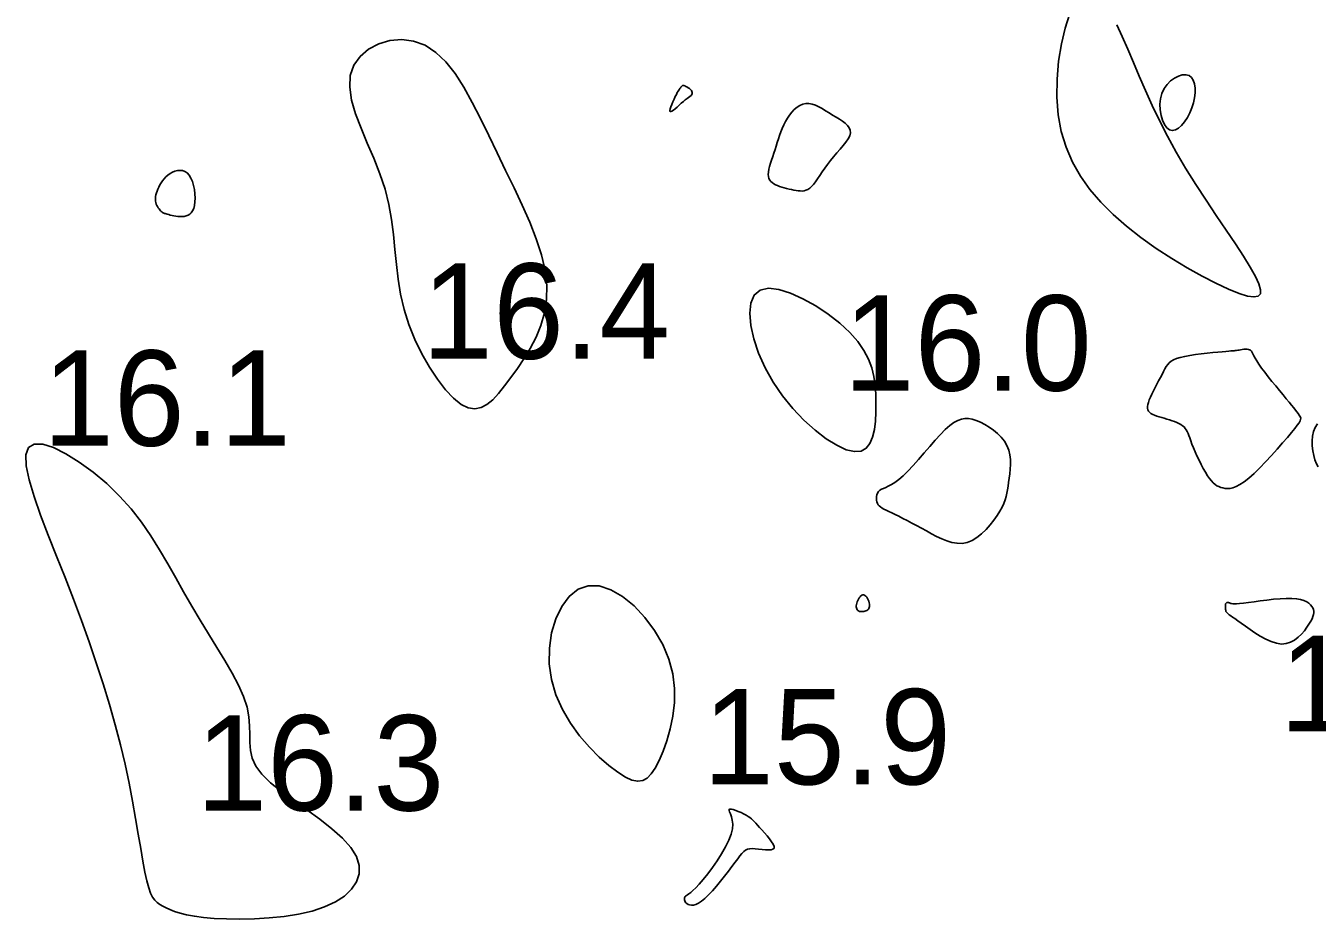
# Model space of a CAD drawing. Extents: x 3040093 to 3056816, y 408076 to 509144.
# Drawn here: x 3045691.7 to 3045759.4, y 434324.4 to 434371.3 of the extents above; entities that cross this region are included whole.
import ezdxf

# ---------------------------------------------------------------- set-up
doc = ezdxf.new("R2010")
doc.units = 0
doc.layers.add('V-CHAN-CONT-EL17', color=7, linetype='Continuous')
doc.layers.add('V-TOPO-SOUN-0610', color=7, linetype='Continuous')

msp = doc.modelspace()

# ---------------------------------------------------------------- linework, layer by layer
at = {"layer": 'V-CHAN-CONT-EL17'}
for points in [[(3045748.926, 434371.305), (3045749.212, 434370.687), (3045749.502, 434370.03), (3045749.798, 434369.337), (3045750.107, 434368.614), (3045750.434, 434367.862), (3045750.785, 434367.085), (3045751.166, 434366.286), (3045751.582, 434365.468), (3045752.038, 434364.634), (3045752.538, 434363.789), (3045753.067, 434362.944), (3045753.609, 434362.112), (3045754.148, 434361.306), (3045754.666, 434360.539), (3045755.148, 434359.824), (3045755.575, 434359.173), (3045755.932, 434358.601), (3045756.204, 434358.116), (3045756.386, 434357.722), (3045756.472, 434357.418), (3045756.459, 434357.203), (3045756.344, 434357.077), (3045756.123, 434357.04), (3045755.791, 434357.091), (3045755.345, 434357.23), (3045754.786, 434357.455), (3045754.13, 434357.758), (3045753.401, 434358.132), (3045752.621, 434358.567), (3045751.812, 434359.055), (3045750.997, 434359.588), (3045750.198, 434360.156), (3045749.436, 434360.751), (3045748.732, 434361.368), (3045748.093, 434362.007), (3045747.523, 434362.674), (3045747.026, 434363.374), (3045746.606, 434364.111), (3045746.268, 434364.89), (3045746.016, 434365.715), (3045745.854, 434366.591), (3045745.784, 434367.517), (3045745.796, 434368.466), (3045745.88, 434369.407), (3045746.024, 434370.306), (3045746.216, 434371.133), (3045746.445, 434371.854)], [(3045759.484, 434348.136), (3045759.397, 434348.297), (3045759.321, 434348.496), (3045759.257, 434348.724), (3045759.209, 434348.974), (3045759.182, 434349.234), (3045759.178, 434349.497), (3045759.201, 434349.753), (3045759.254, 434349.992), (3045759.341, 434350.206), (3045759.463, 434350.386)]]:
    msp.add_lwpolyline(points, dxfattribs=at)
for points in [[(3045711.366, 434357.182), (3045711.238, 434357.967), (3045711.145, 434358.748), (3045711.069, 434359.529), (3045710.991, 434360.312), (3045710.891, 434361.098), (3045710.75, 434361.89), (3045710.549, 434362.691), (3045710.276, 434363.5), (3045709.955, 434364.309), (3045709.616, 434365.11), (3045709.289, 434365.892), (3045709.006, 434366.646), (3045708.797, 434367.362), (3045708.694, 434368.03), (3045708.726, 434368.642), (3045708.916, 434369.186), (3045709.246, 434369.653), (3045709.688, 434370.032), (3045710.217, 434370.312), (3045710.804, 434370.482), (3045711.424, 434370.533), (3045712.049, 434370.453), (3045712.653, 434370.232), (3045713.213, 434369.864), (3045713.733, 434369.362), (3045714.22, 434368.746), (3045714.682, 434368.033), (3045715.126, 434367.243), (3045715.559, 434366.394), (3045715.991, 434365.505), (3045716.428, 434364.594), (3045716.875, 434363.678), (3045717.319, 434362.764), (3045717.745, 434361.858), (3045718.136, 434360.966), (3045718.477, 434360.093), (3045718.751, 434359.245), (3045718.944, 434358.428), (3045719.039, 434357.647), (3045719.025, 434356.906), (3045718.915, 434356.207), (3045718.724, 434355.547), (3045718.469, 434354.927), (3045718.168, 434354.344), (3045717.836, 434353.799), (3045717.49, 434353.289), (3045717.148, 434352.815), (3045716.821, 434352.377), (3045716.508, 434351.987), (3045716.201, 434351.658), (3045715.895, 434351.404), (3045715.582, 434351.239), (3045715.256, 434351.176), (3045714.911, 434351.229), (3045714.539, 434351.411), (3045714.139, 434351.731), (3045713.719, 434352.174), (3045713.294, 434352.724), (3045712.876, 434353.359), (3045712.48, 434354.063), (3045712.118, 434354.815), (3045711.803, 434355.598), (3045711.55, 434356.392)], [(3045751.414, 434367.963), (3045751.571, 434368.184), (3045751.754, 434368.369), (3045751.955, 434368.516), (3045752.162, 434368.621), (3045752.365, 434368.68), (3045752.554, 434368.689), (3045752.717, 434368.645), (3045752.847, 434368.547), (3045752.942, 434368.4), (3045753.004, 434368.212), (3045753.035, 434367.992), (3045753.035, 434367.747), (3045753.006, 434367.486), (3045752.949, 434367.217), (3045752.866, 434366.948), (3045752.757, 434366.687), (3045752.629, 434366.442), (3045752.484, 434366.222), (3045752.328, 434366.036), (3045752.166, 434365.892), (3045752.002, 434365.799), (3045751.841, 434365.766), (3045751.689, 434365.8), (3045751.548, 434365.908), (3045751.425, 434366.079), (3045751.324, 434366.301), (3045751.248, 434366.56), (3045751.203, 434366.844), (3045751.193, 434367.139), (3045751.222, 434367.432), (3045751.295, 434367.711)], [(3045726.088, 434367.192), (3045725.978, 434367.095), (3045725.869, 434366.998), (3045725.766, 434366.91), (3045725.673, 434366.836), (3045725.596, 434366.784), (3045725.537, 434366.76), (3045725.502, 434366.771), (3045725.493, 434366.82), (3045725.508, 434366.904), (3045725.541, 434367.012), (3045725.588, 434367.138), (3045725.645, 434367.274), (3045725.707, 434367.411), (3045725.77, 434367.541), (3045725.828, 434367.657), (3045725.879, 434367.752), (3045725.922, 434367.827), (3045725.958, 434367.885), (3045725.988, 434367.929), (3045726.013, 434367.963), (3045726.034, 434367.99), (3045726.052, 434368.011), (3045726.068, 434368.031), (3045726.082, 434368.052), (3045726.097, 434368.072), (3045726.113, 434368.091), (3045726.132, 434368.106), (3045726.156, 434368.117), (3045726.185, 434368.121), (3045726.222, 434368.118), (3045726.268, 434368.104), (3045726.323, 434368.081), (3045726.384, 434368.048), (3045726.448, 434368.008), (3045726.51, 434367.962), (3045726.566, 434367.912), (3045726.614, 434367.859), (3045726.648, 434367.806), (3045726.665, 434367.755), (3045726.661, 434367.705), (3045726.639, 434367.657), (3045726.599, 434367.608), (3045726.543, 434367.556), (3045726.473, 434367.5), (3045726.391, 434367.437), (3045726.298, 434367.366), (3045726.196, 434367.284)], [(3045731.028, 434362.925), (3045730.935, 434362.976), (3045730.853, 434363.033), (3045730.783, 434363.097), (3045730.727, 434363.171), (3045730.686, 434363.255), (3045730.66, 434363.353), (3045730.651, 434363.464), (3045730.66, 434363.591), (3045730.684, 434363.732), (3045730.721, 434363.885), (3045730.769, 434364.048), (3045730.824, 434364.219), (3045730.883, 434364.397), (3045730.945, 434364.58), (3045731.006, 434364.766), (3045731.065, 434364.952), (3045731.123, 434365.139), (3045731.181, 434365.326), (3045731.242, 434365.511), (3045731.307, 434365.696), (3045731.379, 434365.879), (3045731.459, 434366.059), (3045731.548, 434366.237), (3045731.65, 434366.411), (3045731.762, 434366.576), (3045731.884, 434366.731), (3045732.016, 434366.869), (3045732.156, 434366.987), (3045732.304, 434367.082), (3045732.458, 434367.148), (3045732.618, 434367.181), (3045732.782, 434367.18), (3045732.951, 434367.147), (3045733.123, 434367.088), (3045733.299, 434367.008), (3045733.477, 434366.912), (3045733.657, 434366.805), (3045733.839, 434366.692), (3045734.022, 434366.578), (3045734.204, 434366.468), (3045734.38, 434366.361), (3045734.544, 434366.253), (3045734.689, 434366.143), (3045734.81, 434366.03), (3045734.899, 434365.91), (3045734.951, 434365.781), (3045734.959, 434365.642), (3045734.92, 434365.49), (3045734.839, 434365.327), (3045734.723, 434365.154), (3045734.581, 434364.972), (3045734.421, 434364.783), (3045734.25, 434364.589), (3045734.077, 434364.391), (3045733.909, 434364.19), (3045733.753, 434363.988), (3045733.609, 434363.789), (3045733.476, 434363.595), (3045733.352, 434363.41), (3045733.235, 434363.238), (3045733.126, 434363.082), (3045733.021, 434362.945), (3045732.92, 434362.831), (3045732.822, 434362.743), (3045732.725, 434362.678), (3045732.628, 434362.633), (3045732.53, 434362.607), (3045732.43, 434362.595), (3045732.327, 434362.596), (3045732.219, 434362.606), (3045732.106, 434362.622), (3045731.987, 434362.643), (3045731.864, 434362.667), (3045731.737, 434362.694), (3045731.61, 434362.725), (3045731.484, 434362.759), (3045731.36, 434362.796), (3045731.242, 434362.836), (3045731.131, 434362.879)], [(3045698.776, 434361.564), (3045698.736, 434361.609), (3045698.695, 434361.659), (3045698.655, 434361.716), (3045698.616, 434361.778), (3045698.581, 434361.844), (3045698.551, 434361.913), (3045698.528, 434361.987), (3045698.512, 434362.062), (3045698.506, 434362.141), (3045698.507, 434362.223), (3045698.516, 434362.309), (3045698.534, 434362.398), (3045698.559, 434362.492), (3045698.593, 434362.59), (3045698.634, 434362.693), (3045698.683, 434362.8), (3045698.74, 434362.911), (3045698.805, 434363.022), (3045698.879, 434363.132), (3045698.963, 434363.238), (3045699.055, 434363.338), (3045699.158, 434363.43), (3045699.272, 434363.512), (3045699.395, 434363.581), (3045699.525, 434363.634), (3045699.66, 434363.667), (3045699.796, 434363.678), (3045699.929, 434363.663), (3045700.056, 434363.618), (3045700.174, 434363.54), (3045700.28, 434363.425), (3045700.371, 434363.273), (3045700.446, 434363.09), (3045700.505, 434362.885), (3045700.548, 434362.667), (3045700.575, 434362.444), (3045700.584, 434362.226), (3045700.577, 434362.021), (3045700.553, 434361.838), (3045700.512, 434361.685), (3045700.456, 434361.56), (3045700.386, 434361.46), (3045700.305, 434361.384), (3045700.214, 434361.328), (3045700.116, 434361.29), (3045700.012, 434361.266), (3045699.905, 434361.256), (3045699.795, 434361.255), (3045699.686, 434361.262), (3045699.578, 434361.275), (3045699.474, 434361.293), (3045699.375, 434361.314), (3045699.283, 434361.337), (3045699.2, 434361.359), (3045699.128, 434361.379), (3045699.067, 434361.396), (3045699.017, 434361.41), (3045698.975, 434361.423), (3045698.939, 434361.437), (3045698.907, 434361.453), (3045698.876, 434361.473), (3045698.846, 434361.497), (3045698.813, 434361.527)], [(3045730.485, 434353.334), (3045730.143, 434354.098), (3045729.889, 434354.846), (3045729.732, 434355.551), (3045729.678, 434356.186), (3045729.736, 434356.723), (3045729.914, 434357.137), (3045730.22, 434357.401), (3045730.655, 434357.495), (3045731.195, 434357.435), (3045731.809, 434357.246), (3045732.467, 434356.95), (3045733.138, 434356.572), (3045733.791, 434356.135), (3045734.396, 434355.663), (3045734.922, 434355.18), (3045735.345, 434354.705), (3045735.67, 434354.239), (3045735.912, 434353.781), (3045736.081, 434353.326), (3045736.191, 434352.872), (3045736.254, 434352.415), (3045736.284, 434351.954), (3045736.292, 434351.484), (3045736.288, 434351.007), (3045736.266, 434350.538), (3045736.214, 434350.096), (3045736.124, 434349.698), (3045735.984, 434349.364), (3045735.785, 434349.113), (3045735.517, 434348.963), (3045735.17, 434348.933), (3045734.738, 434349.037), (3045734.237, 434349.266), (3045733.687, 434349.609), (3045733.107, 434350.053), (3045732.52, 434350.584), (3045731.944, 434351.191), (3045731.399, 434351.86), (3045730.907, 434352.58)], [(3045753.576, 434347.851), (3045753.464, 434348.049), (3045753.352, 434348.263), (3045753.241, 434348.485), (3045753.135, 434348.709), (3045753.036, 434348.929), (3045752.947, 434349.138), (3045752.869, 434349.33), (3045752.805, 434349.5), (3045752.752, 434349.649), (3045752.706, 434349.779), (3045752.664, 434349.892), (3045752.622, 434349.991), (3045752.576, 434350.078), (3045752.522, 434350.155), (3045752.458, 434350.226), (3045752.38, 434350.291), (3045752.288, 434350.351), (3045752.185, 434350.408), (3045752.073, 434350.461), (3045751.952, 434350.51), (3045751.825, 434350.556), (3045751.693, 434350.6), (3045751.559, 434350.641), (3045751.422, 434350.68), (3045751.287, 434350.719), (3045751.156, 434350.758), (3045751.031, 434350.798), (3045750.915, 434350.841), (3045750.811, 434350.887), (3045750.721, 434350.938), (3045750.648, 434350.995), (3045750.594, 434351.059), (3045750.559, 434351.13), (3045750.542, 434351.211), (3045750.542, 434351.302), (3045750.557, 434351.404), (3045750.589, 434351.518), (3045750.635, 434351.646), (3045750.694, 434351.788), (3045750.766, 434351.945), (3045750.848, 434352.113), (3045750.937, 434352.289), (3045751.03, 434352.468), (3045751.124, 434352.646), (3045751.216, 434352.819), (3045751.304, 434352.983), (3045751.385, 434353.135), (3045751.457, 434353.27), (3045751.526, 434353.389), (3045751.598, 434353.495), (3045751.681, 434353.588), (3045751.781, 434353.67), (3045751.906, 434353.743), (3045752.062, 434353.809), (3045752.257, 434353.868), (3045752.494, 434353.923), (3045752.765, 434353.973), (3045753.058, 434354.019), (3045753.363, 434354.059), (3045753.666, 434354.096), (3045753.958, 434354.127), (3045754.226, 434354.153), (3045754.458, 434354.174), (3045754.648, 434354.19), (3045754.797, 434354.202), (3045754.915, 434354.211), (3045755.007, 434354.218), (3045755.082, 434354.224), (3045755.146, 434354.231), (3045755.206, 434354.238), (3045755.27, 434354.248), (3045755.343, 434354.261), (3045755.423, 434354.275), (3045755.508, 434354.288), (3045755.595, 434354.299), (3045755.68, 434354.305), (3045755.761, 434354.305), (3045755.834, 434354.296), (3045755.896, 434354.277), (3045755.946, 434354.245), (3045755.987, 434354.2), (3045756.026, 434354.138), (3045756.069, 434354.057), (3045756.12, 434353.957), (3045756.185, 434353.834), (3045756.271, 434353.688), (3045756.382, 434353.515), (3045756.522, 434353.316), (3045756.687, 434353.096), (3045756.87, 434352.861), (3045757.065, 434352.619), (3045757.263, 434352.375), (3045757.459, 434352.138), (3045757.647, 434351.912), (3045757.818, 434351.706), (3045757.969, 434351.525), (3045758.099, 434351.367), (3045758.209, 434351.23), (3045758.302, 434351.113), (3045758.379, 434351.012), (3045758.442, 434350.927), (3045758.493, 434350.853), (3045758.532, 434350.791), (3045758.561, 434350.735), (3045758.575, 434350.68), (3045758.571, 434350.618), (3045758.543, 434350.542), (3045758.486, 434350.443), (3045758.396, 434350.315), (3045758.267, 434350.15), (3045758.096, 434349.941), (3045757.88, 434349.683), (3045757.626, 434349.387), (3045757.343, 434349.065), (3045757.043, 434348.732), (3045756.734, 434348.4), (3045756.426, 434348.083), (3045756.13, 434347.795), (3045755.854, 434347.549), (3045755.608, 434347.354), (3045755.389, 434347.209), (3045755.195, 434347.107), (3045755.023, 434347.042), (3045754.87, 434347.008), (3045754.732, 434346.999), (3045754.608, 434347.008), (3045754.492, 434347.03), (3045754.384, 434347.06), (3045754.281, 434347.099), (3045754.182, 434347.149), (3045754.084, 434347.214), (3045753.988, 434347.297), (3045753.89, 434347.399), (3045753.79, 434347.524), (3045753.685, 434347.674)], [(3045736.971, 434345.802), (3045736.835, 434345.866), (3045736.719, 434345.924), (3045736.62, 434345.978), (3045736.537, 434346.032), (3045736.469, 434346.088), (3045736.415, 434346.15), (3045736.374, 434346.22), (3045736.344, 434346.301), (3045736.326, 434346.39), (3045736.32, 434346.483), (3045736.327, 434346.579), (3045736.349, 434346.672), (3045736.384, 434346.761), (3045736.435, 434346.84), (3045736.502, 434346.908), (3045736.586, 434346.962), (3045736.687, 434347.01), (3045736.807, 434347.061), (3045736.946, 434347.123), (3045737.107, 434347.206), (3045737.289, 434347.318), (3045737.494, 434347.468), (3045737.724, 434347.665), (3045737.977, 434347.915), (3045738.249, 434348.207), (3045738.534, 434348.528), (3045738.826, 434348.864), (3045739.118, 434349.202), (3045739.405, 434349.527), (3045739.679, 434349.827), (3045739.936, 434350.087), (3045740.17, 434350.296), (3045740.385, 434350.456), (3045740.586, 434350.569), (3045740.777, 434350.639), (3045740.965, 434350.671), (3045741.154, 434350.666), (3045741.349, 434350.63), (3045741.555, 434350.564), (3045741.775, 434350.474), (3045742.005, 434350.359), (3045742.236, 434350.222), (3045742.462, 434350.065), (3045742.675, 434349.888), (3045742.869, 434349.694), (3045743.036, 434349.483), (3045743.17, 434349.257), (3045743.264, 434349.019), (3045743.323, 434348.771), (3045743.352, 434348.518), (3045743.358, 434348.264), (3045743.345, 434348.012), (3045743.321, 434347.768), (3045743.289, 434347.535), (3045743.257, 434347.318), (3045743.227, 434347.118), (3045743.198, 434346.932), (3045743.166, 434346.755), (3045743.125, 434346.581), (3045743.072, 434346.406), (3045743.002, 434346.223), (3045742.911, 434346.029), (3045742.794, 434345.816), (3045742.649, 434345.584), (3045742.478, 434345.339), (3045742.283, 434345.091), (3045742.069, 434344.852), (3045741.838, 434344.63), (3045741.594, 434344.437), (3045741.34, 434344.282), (3045741.08, 434344.177), (3045740.816, 434344.127), (3045740.55, 434344.129), (3045740.282, 434344.174), (3045740.013, 434344.254), (3045739.744, 434344.363), (3045739.475, 434344.492), (3045739.208, 434344.632), (3045738.944, 434344.778), (3045738.682, 434344.92), (3045738.425, 434345.059), (3045738.177, 434345.191), (3045737.938, 434345.317), (3045737.711, 434345.435), (3045737.498, 434345.543), (3045737.303, 434345.641), (3045737.127, 434345.727)], [(3045696.397, 434334.619), (3045696.093, 434335.684), (3045695.762, 434336.765), (3045695.404, 434337.859), (3045695.023, 434338.966), (3045694.621, 434340.081), (3045694.201, 434341.204), (3045693.765, 434342.332), (3045693.319, 434343.459), (3045692.884, 434344.561), (3045692.483, 434345.612), (3045692.142, 434346.585), (3045691.882, 434347.451), (3045691.73, 434348.185), (3045691.708, 434348.759), (3045691.841, 434349.146), (3045692.144, 434349.328), (3045692.594, 434349.319), (3045693.16, 434349.144), (3045693.81, 434348.826), (3045694.512, 434348.39), (3045695.236, 434347.858), (3045695.95, 434347.256), (3045696.622, 434346.606), (3045697.228, 434345.93), (3045697.772, 434345.233), (3045698.267, 434344.521), (3045698.724, 434343.795), (3045699.154, 434343.061), (3045699.571, 434342.321), (3045699.985, 434341.579), (3045700.408, 434340.839), (3045700.847, 434340.105), (3045701.294, 434339.381), (3045701.733, 434338.672), (3045702.149, 434337.984), (3045702.53, 434337.321), (3045702.86, 434336.69), (3045703.125, 434336.094), (3045703.31, 434335.539), (3045703.41, 434335.027), (3045703.447, 434334.553), (3045703.452, 434334.109), (3045703.456, 434333.685), (3045703.491, 434333.273), (3045703.587, 434332.865), (3045703.775, 434332.452), (3045704.087, 434332.027), (3045704.542, 434331.582), (3045705.112, 434331.119), (3045705.757, 434330.642), (3045706.44, 434330.156), (3045707.121, 434329.663), (3045707.76, 434329.168), (3045708.319, 434328.675), (3045708.758, 434328.186), (3045709.046, 434327.708), (3045709.185, 434327.243), (3045709.183, 434326.799), (3045709.05, 434326.38), (3045708.794, 434325.992), (3045708.425, 434325.64), (3045707.951, 434325.33), (3045707.382, 434325.067), (3045706.729, 434324.855), (3045706.012, 434324.691), (3045705.252, 434324.57), (3045704.472, 434324.489), (3045703.694, 434324.443), (3045702.938, 434324.428), (3045702.228, 434324.438), (3045701.585, 434324.47), (3045701.026, 434324.52), (3045700.548, 434324.584), (3045700.141, 434324.66), (3045699.798, 434324.745), (3045699.509, 434324.835), (3045699.267, 434324.929), (3045699.062, 434325.023), (3045698.886, 434325.115), (3045698.732, 434325.204), (3045698.595, 434325.302), (3045698.471, 434325.424), (3045698.359, 434325.584), (3045698.254, 434325.797), (3045698.154, 434326.077), (3045698.055, 434326.439), (3045697.955, 434326.897), (3045697.849, 434327.462), (3045697.734, 434328.127), (3045697.608, 434328.88), (3045697.466, 434329.709), (3045697.304, 434330.605), (3045697.12, 434331.555), (3045696.91, 434332.548), (3045696.669, 434333.572)], [(3045719.161, 434337.813), (3045719.169, 434338.641), (3045719.288, 434339.439), (3045719.508, 434340.175), (3045719.819, 434340.821), (3045720.212, 434341.345), (3045720.678, 434341.717), (3045721.206, 434341.907), (3045721.785, 434341.894), (3045722.394, 434341.695), (3045723.011, 434341.336), (3045723.614, 434340.844), (3045724.18, 434340.244), (3045724.687, 434339.562), (3045725.112, 434338.826), (3045725.433, 434338.06), (3045725.635, 434337.289), (3045725.726, 434336.527), (3045725.725, 434335.784), (3045725.648, 434335.071), (3045725.512, 434334.4), (3045725.335, 434333.781), (3045725.133, 434333.226), (3045724.923, 434332.746), (3045724.717, 434332.351), (3045724.511, 434332.043), (3045724.296, 434331.824), (3045724.062, 434331.696), (3045723.8, 434331.661), (3045723.5, 434331.72), (3045723.153, 434331.875), (3045722.751, 434332.128), (3045722.288, 434332.479), (3045721.785, 434332.92), (3045721.265, 434333.443), (3045720.753, 434334.04), (3045720.274, 434334.701), (3045719.851, 434335.418), (3045719.509, 434336.182), (3045719.273, 434336.984)], [(3045735.721, 434340.572), (3045735.664, 434340.557), (3045735.606, 434340.549), (3045735.547, 434340.546), (3045735.49, 434340.55), (3045735.437, 434340.562), (3045735.389, 434340.581), (3045735.347, 434340.609), (3045735.314, 434340.645), (3045735.289, 434340.688), (3045735.273, 434340.739), (3045735.264, 434340.796), (3045735.264, 434340.857), (3045735.272, 434340.923), (3045735.287, 434340.991), (3045735.309, 434341.061), (3045735.339, 434341.132), (3045735.375, 434341.202), (3045735.416, 434341.267), (3045735.462, 434341.324), (3045735.511, 434341.371), (3045735.561, 434341.405), (3045735.614, 434341.422), (3045735.666, 434341.421), (3045735.717, 434341.399), (3045735.766, 434341.36), (3045735.813, 434341.305), (3045735.855, 434341.24), (3045735.891, 434341.168), (3045735.922, 434341.092), (3045735.945, 434341.015), (3045735.959, 434340.943), (3045735.964, 434340.877), (3045735.96, 434340.818), (3045735.947, 434340.766), (3045735.926, 434340.72), (3045735.898, 434340.679), (3045735.863, 434340.645), (3045735.821, 434340.615), (3045735.774, 434340.591)], [(3045754.636, 434340.779), (3045754.633, 434340.813), (3045754.631, 434340.846), (3045754.629, 434340.878), (3045754.629, 434340.908), (3045754.632, 434340.936), (3045754.638, 434340.961), (3045754.649, 434340.982), (3045754.665, 434340.998), (3045754.685, 434341.01), (3045754.709, 434341.018), (3045754.736, 434341.021), (3045754.764, 434341.021), (3045754.793, 434341.018), (3045754.821, 434341.012), (3045754.848, 434341.002), (3045754.873, 434340.991), (3045754.904, 434340.978), (3045754.946, 434340.967), (3045755.007, 434340.958), (3045755.093, 434340.954), (3045755.212, 434340.957), (3045755.371, 434340.969), (3045755.576, 434340.99), (3045755.832, 434341.023), (3045756.129, 434341.064), (3045756.456, 434341.109), (3045756.8, 434341.153), (3045757.15, 434341.193), (3045757.492, 434341.224), (3045757.815, 434341.242), (3045758.107, 434341.243), (3045758.359, 434341.223), (3045758.57, 434341.186), (3045758.746, 434341.132), (3045758.889, 434341.067), (3045759.003, 434340.992), (3045759.092, 434340.91), (3045759.159, 434340.825), (3045759.208, 434340.739), (3045759.242, 434340.655), (3045759.261, 434340.571), (3045759.263, 434340.483), (3045759.249, 434340.389), (3045759.218, 434340.285), (3045759.168, 434340.17), (3045759.099, 434340.04), (3045759.01, 434339.892), (3045758.9, 434339.726), (3045758.77, 434339.549), (3045758.619, 434339.372), (3045758.448, 434339.205), (3045758.258, 434339.06), (3045758.048, 434338.945), (3045757.818, 434338.872), (3045757.569, 434338.85), (3045757.302, 434338.887), (3045757.023, 434338.974), (3045756.738, 434339.102), (3045756.454, 434339.257), (3045756.178, 434339.43), (3045755.916, 434339.609), (3045755.675, 434339.782), (3045755.461, 434339.939), (3045755.279, 434340.071), (3045755.129, 434340.179), (3045755.006, 434340.265), (3045754.908, 434340.334), (3045754.831, 434340.388), (3045754.772, 434340.432), (3045754.728, 434340.468), (3045754.695, 434340.5), (3045754.672, 434340.531), (3045754.656, 434340.562), (3045754.645, 434340.592), (3045754.64, 434340.622), (3045754.637, 434340.652), (3045754.637, 434340.683), (3045754.638, 434340.714), (3045754.637, 434340.746)], [(3045726.321, 434325.648), (3045726.361, 434325.672), (3045726.415, 434325.704), (3045726.486, 434325.751), (3045726.579, 434325.822), (3045726.697, 434325.926), (3045726.844, 434326.071), (3045727.023, 434326.266), (3045727.235, 434326.515), (3045727.472, 434326.811), (3045727.72, 434327.141), (3045727.967, 434327.493), (3045728.201, 434327.855), (3045728.41, 434328.215), (3045728.582, 434328.561), (3045728.704, 434328.881), (3045728.768, 434329.165), (3045728.783, 434329.412), (3045728.762, 434329.622), (3045728.72, 434329.798), (3045728.668, 434329.941), (3045728.621, 434330.051), (3045728.591, 434330.13), (3045728.591, 434330.179), (3045728.633, 434330.199), (3045728.71, 434330.195), (3045728.816, 434330.17), (3045728.941, 434330.128), (3045729.078, 434330.074), (3045729.22, 434330.012), (3045729.357, 434329.946), (3045729.482, 434329.88), (3045729.589, 434329.817), (3045729.681, 434329.755), (3045729.762, 434329.692), (3045729.839, 434329.623), (3045729.915, 434329.547), (3045729.997, 434329.459), (3045730.088, 434329.358), (3045730.195, 434329.24), (3045730.319, 434329.103), (3045730.454, 434328.952), (3045730.59, 434328.796), (3045730.717, 434328.639), (3045730.827, 434328.489), (3045730.909, 434328.353), (3045730.953, 434328.238), (3045730.952, 434328.149), (3045730.897, 434328.093), (3045730.797, 434328.064), (3045730.661, 434328.057), (3045730.5, 434328.065), (3045730.324, 434328.082), (3045730.144, 434328.102), (3045729.969, 434328.118), (3045729.81, 434328.125), (3045729.675, 434328.116), (3045729.56, 434328.09), (3045729.457, 434328.042), (3045729.361, 434327.972), (3045729.265, 434327.875), (3045729.161, 434327.752), (3045729.044, 434327.597), (3045728.907, 434327.41), (3045728.744, 434327.19), (3045728.56, 434326.945), (3045728.36, 434326.685), (3045728.151, 434326.42), (3045727.937, 434326.16), (3045727.724, 434325.915), (3045727.518, 434325.695), (3045727.324, 434325.511), (3045727.148, 434325.369), (3045726.99, 434325.268), (3045726.848, 434325.203), (3045726.724, 434325.168), (3045726.615, 434325.159), (3045726.522, 434325.172), (3045726.443, 434325.2), (3045726.38, 434325.24), (3045726.33, 434325.287), (3045726.293, 434325.338), (3045726.268, 434325.392), (3045726.254, 434325.445), (3045726.25, 434325.497), (3045726.256, 434325.546), (3045726.27, 434325.588), (3045726.292, 434325.622)]]:
    msp.add_lwpolyline(points, close=True, dxfattribs=at)

# ---------------------------------------------------------------- texts
at = {"layer": 'V-TOPO-SOUN-0610'}
for s, p in [('16.4 ', (3045712.493, 434353.8)), ('16.0 ', (3045734.603, 434352.13)), ('16.1 ', (3045692.603, 434349.24)), ('15.8 ', (3045757.473, 434334.28)), ('15.9 ', (3045727.223, 434331.49)), ('16.3 ', (3045700.643, 434330.12))]:
    msp.add_text(s, height=5, dxfattribs=at).set_placement(p)

doc.saveas('drawing.dxf')
